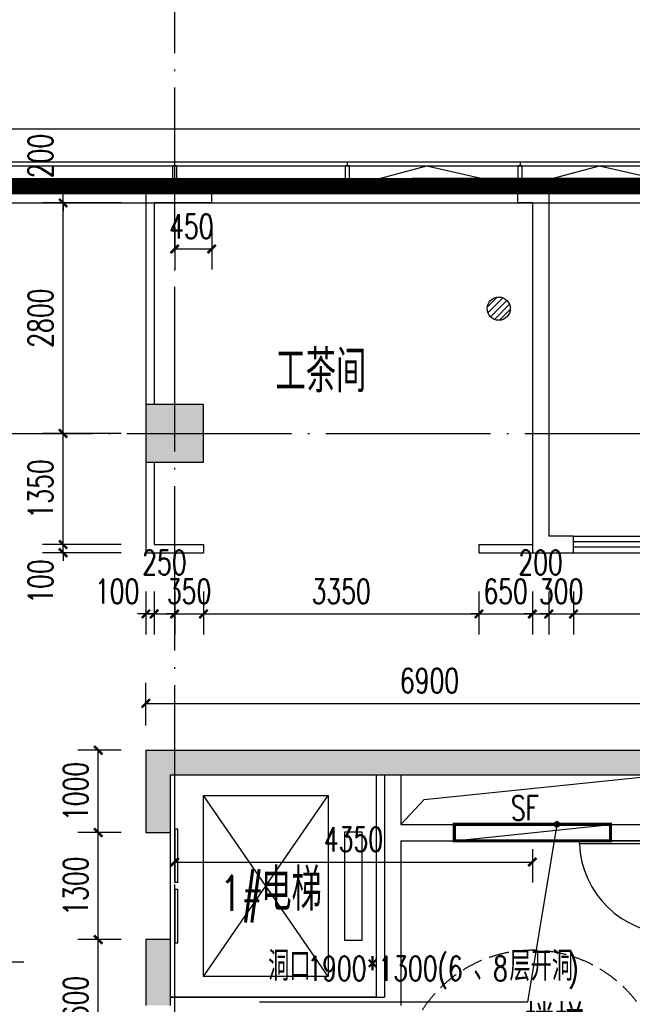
# Model space of a CAD drawing. Extents: x 797781 to 1255204, y 21234 to 1024248.
# Tile 529 of 656: x 945023 to 952474, y 580026 to 591988. Entities that reach past the tile are written whole.
import ezdxf

# ---------------------------------------------------------------- set-up
doc = ezdxf.new("R2010")
doc.units = 0
doc.header["$LTSCALE"] = 1000
doc.header["$MEASUREMENT"] = 0
doc.linetypes.add('230303生产综合楼-平面图_t8$0$DASH', pattern=[0.35, 0.25, -0.1])
doc.linetypes.add('230303生产综合楼-平面图_t8$0$DOTE', pattern=[2.42, 2, -0.2, 0.02, -0.2])
for name, color, linetype in [('230303生产综合楼-平面图_t8$0$3T_WOOD', 21, 'Continuous'), ('230303生产综合楼-平面图_t8$0$A-PLAN-EVTR', 2, 'Continuous'), ('230303生产综合楼-平面图_t8$0$COLUMN', 40, 'Continuous'), ('230303生产综合楼-平面图_t8$0$CURTWALL', 4, 'Continuous'), ('230303生产综合楼-平面图_t8$0$DIM_LEAD', 3, 'Continuous'), ('230303生产综合楼-平面图_t8$0$DOOR_FIRE', 4, 'Continuous'), ('230303生产综合楼-平面图_t8$0$DOTE', 1, '230303生产综合楼-平面图_t8$0$DOTE'), ('230303生产综合楼-平面图_t8$0$H-楼板留洞', 6, 'Continuous'), ('230303生产综合楼-平面图_t8$0$PUB_DIM', 3, 'Continuous'), ('230303生产综合楼-平面图_t8$0$PUB_HATCH', 8, 'Continuous'), ('230303生产综合楼-平面图_t8$0$PUB_TEXT', 7, 'Continuous'), ('230303生产综合楼-平面图_t8$0$STAIR', 2, 'Continuous'), ('230303生产综合楼-平面图_t8$0$WALL', 40, 'Continuous'), ('230303生产综合楼-平面图_t8$0$WINDOW', 4, 'Continuous'), ('230303生产综合楼-平面图_t8$0$条件', 7, 'Continuous'), ('230303生产综合楼-平面图_t8$0$板洞', 6, 'Continuous'), ('230303生产综合楼-平面图_t8$0$看线', 115, 'Continuous'), ('EQUIP_地漏', 7, 'Continuous'), ('PUB_HATCH', 8, 'Continuous')]:
    doc.layers.add(name, color=color, linetype=linetype)
doc.styles.add('230303生产综合楼-平面图_t8$0$_TCH_DIM', font='SIMPLEX', dxfattribs={"bigfont": 'GBCBIG'})
doc.styles.add('230303生产综合楼-平面图_T8$0$_TCH_DIM_T3', font='SIMPLEX', dxfattribs={"width": 0.705882, "bigfont": 'GBCBIG'})
doc.dimstyles.new('230303生产综合楼-平面图_T8$0$_TCH_ARCH&&100', dxfattribs={"dimtxt": 297.5, "dimasz": 100, "dimexe": 250, "dimexo": 300, "dimgap": 126.25, "dimtad": 1, "dimdec": 0, "dimzin": 0, "dimdsep": 46, "dimtxsty": '230303生产综合楼-平面图_T8$0$_TCH_DIM_T3', "dimblk": '230303生产综合楼-平面图_t8$0$_ArchTick', "dimcen": 0.09, "dimclrt": 7, "dimazin": 2, "dimtfac": 1, "dimtdec": 0, "dimtix": 1, "dimtmove": 2, "dimatfit": 3, "dimfxl": 1, "dimtolj": 1, "dimtzin": 0, "dimarcsym": 0})

# ---------------------------------------------------------------- blocks, each defined once
blk = doc.blocks.new('AQ6-8')
at = {"color": 2, "linetype": '230303生产综合楼-平面图_t8$0$DOTE', "ltscale": 2, "const_width": 200}
blk.add_lwpolyline([(1032471, 584888), (1091256, 584893), (1110140, 582930)], dxfattribs=at)
blk = doc.blocks.new('$TwtSys$00000141')
for p, q in [((-94.2, 7.7), (-10.1, 91.8)), ((-94.2, 7.7), (-10.1, 91.8)), ((-87.2, -35.1), (35.1, 87.2)), ((-87.2, -35.1), (35.1, 87.2)), ((-66.5, -66.5), (66.5, 66.5)), ((-66.5, -66.5), (66.5, 66.5)), ((-32.4, -87.1), (87.6, 32.9)), ((-32.4, -87.1), (87.6, 32.9)), ((11.4, -92.3), (92.3, -11.4)), ((11.4, -92.3), (92.3, -11.4))]:
    blk.add_line(p, q)
blk.add_circle((0, 0), 94)
blk.add_circle((0, 0), 94)
blk = doc.blocks.new('6FDL')
at = {"layer": 'EQUIP_地漏', "xscale": 1.5, "yscale": 1.5, "zscale": 1.5, "rotation": 180}
blk.add_blockref('$TwtSys$00000141', (1117092, 402620), dxfattribs=at)
blk = doc.blocks.new('230303生产综合楼-平面图_t8$0$_ArchTick')
at = {"color": 0, "linetype": 'ByBlock', "const_width": 0.3}
blk.add_lwpolyline([(-0.5, -0.5), (0.5, 0.5)], dxfattribs=at)
blk = doc.blocks.new('*D6477')
at = {"layer": '230303生产综合楼-平面图_t8$0$PUB_DIM', "color": 0, "lineweight": -2, "transparency": 16777216}
for p, q in [((1068534, 381737), (1068534, 381329)), ((1072884, 381737), (1072884, 381329)), ((1068534, 381579), (1072884, 381579))]:
    blk.add_line(p, q, dxfattribs=at)
at = {"layer": 'Defpoints', "color": 0, "transparency": 16777216}
for p in [(1068534, 382037), (1072884, 382037), (1072884, 381579)]:
    blk.add_point(p, dxfattribs=at)
at = {"layer": '230303生产综合楼-平面图_t8$0$PUB_DIM', "color": 0, "lineweight": -2, "transparency": 16777216, "xscale": 100, "yscale": 100, "zscale": 100, "rotation": 180}
blk.add_blockref('230303生产综合楼-平面图_t8$0$_ArchTick', (1068534, 381579), dxfattribs=at)
at = {"layer": '230303生产综合楼-平面图_t8$0$PUB_DIM', "color": 0, "lineweight": -2, "transparency": 16777216, "xscale": 100, "yscale": 100, "zscale": 100}
blk.add_blockref('230303生产综合楼-平面图_t8$0$_ArchTick', (1072884, 381579), dxfattribs=at)
at = {"layer": '230303生产综合楼-平面图_t8$0$PUB_DIM', "color": 7, "transparency": 16777216, "insert": (1070709, 381854), "char_height": 297.5, "attachment_point": 5, "style": '230303生产综合楼-平面图_T8$0$_TCH_DIM_T3'}
blk.add_mtext('\\A1;4350', dxfattribs=at)
blk = doc.blocks.new('230303生产综合楼-平面图_t8$0$6WLGJ')
at = {"layer": '230303生产综合楼-平面图_t8$0$3T_WOOD'}
for points in [[(1063941, 390087), (1063941, 390037)], [(1063941, 390087), (1063941, 390037)], [(1066041, 390087), (1066041, 390037)], [(1068141, 390087), (1068141, 390037)]]:
    blk.add_lwpolyline(points, dxfattribs=at)
for points in [[(1063916, 389787), (1063966, 389787), (1063966, 390037), (1063916, 390037)], [(1066016, 389787), (1066066, 389787), (1066066, 390037), (1066016, 390037)], [(1068116, 389787), (1068166, 389787), (1068166, 390037), (1068116, 390037)]]:
    blk.add_lwpolyline(points, close=True, dxfattribs=at)
blk = doc.blocks.new('230303生产综合楼-平面图_t8$0$$DORLIB2D$00000127')
at = {"color": 0}
for points in [[(-0.5333, 0.7949), (-0.5333, 0.6904)], [(-0.0333, 0.7949), (-0.5333, 0.7949)], [(-0.0333, 0.7949), (-0.0333, 0.6904)], [(0.5333, 0.7949), (0.0333, 0.7949)], [(0.0333, 0.7949), (0.0333, 0.6904)], [(0.5333, 0.7949), (0.5333, 0.6904)], [(-0.0333, 0.6904), (-0.5333, 0.6904)], [(0.5333, 0.6904), (0.0333, 0.6904)], [(0.5, 0.5), (-0.5, 0.5)]]:
    blk.add_lwpolyline(points, dxfattribs=at)
blk = doc.blocks.new('230303生产综合楼-平面图_t8$0$$DorLib2D$00000225')
at = {"color": 0}
for p, q in [((0.475, -0.0014), (0.475, 0.7521)), ((0.475, 0.7521), (0.5, 0.7521)), ((0.5, -0.0014), (0.5, 0.7521)), ((-0.5, 0), (-0.5, 0.252)), ((-0.475, 0.252), (-0.5, 0.252)), ((-0.475, 0), (-0.475, 0.252)), ((-0.475, 0), (-0.5, 0)), ((0.475, -0.0014), (0.5, -0.0014))]:
    blk.add_line(p, q, dxfattribs=at)
for centre, radius, start, end in [((0.5046, -0.0019), 0.7546, 92.24927, 179.72377), ((-0.5008, 0.0026), 0.2508, 359.78987, 84.09744)]:
    blk.add_arc(centre, radius, start, end, dxfattribs=at)
blk = doc.blocks.new('*D6218')
at = {"layer": '230303生产综合楼-平面图_t8$0$PUB_DIM', "color": 0, "lineweight": -2, "transparency": 16777216}
for p, q in [((773098, 188199), (773098, 188719)), ((779998, 188199), (779998, 188719)), ((773098, 188469), (779998, 188469))]:
    blk.add_line(p, q, dxfattribs=at)
at = {"layer": 'Defpoints', "color": 0, "transparency": 16777216}
for p in [(779998, 188469), (773098, 187899), (779998, 187899)]:
    blk.add_point(p, dxfattribs=at)
at = {"layer": '230303生产综合楼-平面图_t8$0$PUB_DIM', "color": 0, "lineweight": -2, "transparency": 16777216, "xscale": 100, "yscale": 100, "zscale": 100}
for p, rotation in [((773098, 188469), 180.000151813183), ((779998, 188469), 0.0001518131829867)]:
    blk.add_blockref('230303生产综合楼-平面图_t8$0$_ArchTick', p, dxfattribs=dict(at, rotation=rotation))
at = {"layer": '230303生产综合楼-平面图_t8$0$PUB_DIM', "color": 7, "transparency": 16777216, "insert": (776548, 188744), "char_height": 297.5, "attachment_point": 5, "rotation": 0.0002, "style": '230303生产综合楼-平面图_T8$0$_TCH_DIM_T3'}
blk.add_mtext('\\A1;6900', dxfattribs=at)
blk = doc.blocks.new('*D6221')
at = {"layer": '230303生产综合楼-平面图_t8$0$PUB_DIM', "color": 0, "lineweight": -2, "transparency": 16777216}
for p, q in [((772798, 187899), (772269, 187899)), ((772519, 186899), (772519, 187899)), ((772798, 186899), (772269, 186899))]:
    blk.add_line(p, q, dxfattribs=at)
at = {"layer": 'Defpoints', "color": 0, "transparency": 16777216}
for p in [(772519, 187899), (773098, 187899), (773098, 186899)]:
    blk.add_point(p, dxfattribs=at)
at = {"layer": '230303生产综合楼-平面图_t8$0$PUB_DIM', "color": 0, "lineweight": -2, "transparency": 16777216, "xscale": 100, "yscale": 100, "zscale": 100}
for p, rotation in [((772519, 187899), 90), ((772519, 186899), 270)]:
    blk.add_blockref('230303生产综合楼-平面图_t8$0$_ArchTick', p, dxfattribs=dict(at, rotation=rotation))
at = {"layer": '230303生产综合楼-平面图_t8$0$PUB_DIM', "color": 7, "transparency": 16777216, "insert": (772244, 187399), "char_height": 297.5, "attachment_point": 5, "rotation": 90, "style": '230303生产综合楼-平面图_T8$0$_TCH_DIM_T3'}
blk.add_mtext('\\A1;1000', dxfattribs=at)
blk = doc.blocks.new('*D6222')
at = {"layer": '230303生产综合楼-平面图_t8$0$PUB_DIM', "color": 0, "lineweight": -2, "transparency": 16777216}
for p, q in [((772798, 186899), (772269, 186899)), ((772519, 185599), (772519, 186899)), ((772798, 185599), (772269, 185599))]:
    blk.add_line(p, q, dxfattribs=at)
at = {"layer": 'Defpoints', "color": 0, "transparency": 16777216}
for p in [(772519, 186899), (773098, 186899), (773098, 185599)]:
    blk.add_point(p, dxfattribs=at)
at = {"layer": '230303生产综合楼-平面图_t8$0$PUB_DIM', "color": 0, "lineweight": -2, "transparency": 16777216, "xscale": 100, "yscale": 100, "zscale": 100}
for p, rotation in [((772519, 186899), 90), ((772519, 185599), 270)]:
    blk.add_blockref('230303生产综合楼-平面图_t8$0$_ArchTick', p, dxfattribs=dict(at, rotation=rotation))
at = {"layer": '230303生产综合楼-平面图_t8$0$PUB_DIM', "color": 7, "transparency": 16777216, "insert": (772244, 186249), "char_height": 297.5, "attachment_point": 5, "rotation": 90, "style": '230303生产综合楼-平面图_T8$0$_TCH_DIM_T3'}
blk.add_mtext('\\A1;1300', dxfattribs=at)
blk = doc.blocks.new('*D6223')
at = {"layer": '230303生产综合楼-平面图_t8$0$PUB_DIM', "color": 0, "lineweight": -2, "transparency": 16777216}
for p, q in [((772798, 185599), (772269, 185599)), ((772519, 183999), (772519, 185599)), ((772798, 183999), (772269, 183999))]:
    blk.add_line(p, q, dxfattribs=at)
at = {"layer": 'Defpoints', "color": 0, "transparency": 16777216}
for p in [(772519, 185599), (773098, 185599), (773098, 183999)]:
    blk.add_point(p, dxfattribs=at)
at = {"layer": '230303生产综合楼-平面图_t8$0$PUB_DIM', "color": 0, "lineweight": -2, "transparency": 16777216, "xscale": 100, "yscale": 100, "zscale": 100}
for p, rotation in [((772519, 185599), 90), ((772519, 183999), 270)]:
    blk.add_blockref('230303生产综合楼-平面图_t8$0$_ArchTick', p, dxfattribs=dict(at, rotation=rotation))
at = {"layer": '230303生产综合楼-平面图_t8$0$PUB_DIM', "color": 7, "transparency": 16777216, "insert": (772244, 184799), "char_height": 297.5, "attachment_point": 5, "rotation": 90, "style": '230303生产综合楼-平面图_T8$0$_TCH_DIM_T3'}
blk.add_mtext('\\A1;1600', dxfattribs=at)
blk = doc.blocks.new('230303生产综合楼-平面图_t8$0$WSJ-1')
at = {"layer": '230303生产综合楼-平面图_t8$0$DIM_LEAD'}
blk.add_line((769587.9, 185328.7), (771614.7, 185328.7), dxfattribs=at)
at = {"layer": '230303生产综合楼-平面图_t8$0$PUB_TEXT', "style": '230303生产综合楼-平面图_t8$0$_TCH_DIM'}
blk.add_text('洞顶距地', height=357.45, dxfattribs=at).set_placement((769636.5, 184873.7))
blk = doc.blocks.new('*D4942')
at = {"layer": '230303生产综合楼-平面图_t8$0$PUB_DIM', "color": 0, "lineweight": -2, "transparency": 16777216}
for p, q in [((946908, 589462), (946908, 588952)), ((947358, 589462), (947358, 588952)), ((946908, 589202), (947358, 589202))]:
    blk.add_line(p, q, dxfattribs=at)
at = {"layer": 'Defpoints', "color": 0, "transparency": 16777216}
for p in [(946908, 589762), (947358, 589762), (947358, 589202)]:
    blk.add_point(p, dxfattribs=at)
at = {"layer": '230303生产综合楼-平面图_t8$0$PUB_DIM', "color": 0, "lineweight": -2, "transparency": 16777216, "xscale": 100, "yscale": 100, "zscale": 100, "rotation": 180}
blk.add_blockref('230303生产综合楼-平面图_t8$0$_ArchTick', (946908, 589202), dxfattribs=at)
at = {"layer": '230303生产综合楼-平面图_t8$0$PUB_DIM', "color": 0, "lineweight": -2, "transparency": 16777216, "xscale": 100, "yscale": 100, "zscale": 100}
blk.add_blockref('230303生产综合楼-平面图_t8$0$_ArchTick', (947358, 589202), dxfattribs=at)
at = {"layer": '230303生产综合楼-平面图_t8$0$PUB_DIM', "color": 7, "transparency": 16777216, "insert": (947111, 589477), "char_height": 297.5, "attachment_point": 5, "style": '230303生产综合楼-平面图_T8$0$_TCH_DIM_T3'}
blk.add_mtext('\\A1;450', dxfattribs=at)
blk = doc.blocks.new('*D5023')
at = {"layer": '230303生产综合楼-平面图_t8$0$PUB_DIM', "color": 0, "lineweight": -2, "transparency": 16777216}
for p, q in [((945551, 585612), (945551, 585712)), ((946258, 585612), (945301, 585612)), ((945551, 585512), (945551, 585612)), ((946258, 585512), (945301, 585512)), ((945551, 585512), (945551, 585412))]:
    blk.add_line(p, q, dxfattribs=at)
at = {"layer": 'Defpoints', "color": 0, "transparency": 16777216}
for p in [(945551, 585612), (946558, 585612), (946558, 585512)]:
    blk.add_point(p, dxfattribs=at)
at = {"layer": '230303生产综合楼-平面图_t8$0$PUB_DIM', "color": 0, "lineweight": -2, "transparency": 16777216, "xscale": 100, "yscale": 100, "zscale": 100}
for p, rotation in [((945551, 585612), 269.9998820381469), ((945551, 585512), 89.99988203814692)]:
    blk.add_blockref('230303生产综合楼-平面图_t8$0$_ArchTick', p, dxfattribs=dict(at, rotation=rotation))
at = {"layer": '230303生产综合楼-平面图_t8$0$PUB_DIM', "color": 7, "transparency": 16777216, "insert": (945276, 585162), "char_height": 297.5, "attachment_point": 5, "rotation": 89.9999, "style": '230303生产综合楼-平面图_T8$0$_TCH_DIM_T3'}
blk.add_mtext('\\A1;100', dxfattribs=at)
blk = doc.blocks.new('*D5024')
at = {"layer": '230303生产综合楼-平面图_t8$0$PUB_DIM', "color": 0, "lineweight": -2, "transparency": 16777216}
for p, q in [((946258, 586962), (945301, 586962)), ((945551, 585612), (945551, 586962)), ((946258, 585612), (945301, 585612))]:
    blk.add_line(p, q, dxfattribs=at)
at = {"layer": 'Defpoints', "color": 0, "transparency": 16777216}
for p in [(945551, 586962), (946558, 586962), (946558, 585612)]:
    blk.add_point(p, dxfattribs=at)
at = {"layer": '230303生产综合楼-平面图_t8$0$PUB_DIM', "color": 0, "lineweight": -2, "transparency": 16777216, "xscale": 100, "yscale": 100, "zscale": 100}
for p, rotation in [((945551, 586962), 89.99988203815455), ((945551, 585612), 269.9998820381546)]:
    blk.add_blockref('230303生产综合楼-平面图_t8$0$_ArchTick', p, dxfattribs=dict(at, rotation=rotation))
at = {"layer": '230303生产综合楼-平面图_t8$0$PUB_DIM', "color": 7, "transparency": 16777216, "insert": (945276, 586287), "char_height": 297.5, "attachment_point": 5, "rotation": 89.9999, "style": '230303生产综合楼-平面图_T8$0$_TCH_DIM_T3'}
blk.add_mtext('\\A1;1350', dxfattribs=at)
blk = doc.blocks.new('*D5025')
at = {"layer": '230303生产综合楼-平面图_t8$0$PUB_DIM', "color": 0, "lineweight": -2, "transparency": 16777216}
for p, q in [((946258, 589762), (945301, 589762)), ((945551, 586962), (945551, 589762)), ((946258, 586962), (945301, 586962))]:
    blk.add_line(p, q, dxfattribs=at)
at = {"layer": 'Defpoints', "color": 0, "transparency": 16777216}
for p in [(945551, 589762), (946558, 589762), (946558, 586962)]:
    blk.add_point(p, dxfattribs=at)
at = {"layer": '230303生产综合楼-平面图_t8$0$PUB_DIM', "color": 0, "lineweight": -2, "transparency": 16777216, "xscale": 100, "yscale": 100, "zscale": 100}
for p, rotation in [((945551, 589762), 89.99988203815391), ((945551, 586962), 269.9998820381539)]:
    blk.add_blockref('230303生产综合楼-平面图_t8$0$_ArchTick', p, dxfattribs=dict(at, rotation=rotation))
at = {"layer": '230303生产综合楼-平面图_t8$0$PUB_DIM', "color": 7, "transparency": 16777216, "insert": (945276, 588362), "char_height": 297.5, "attachment_point": 5, "rotation": 89.9999, "style": '230303生产综合楼-平面图_T8$0$_TCH_DIM_T3'}
blk.add_mtext('\\A1;2800', dxfattribs=at)
blk = doc.blocks.new('*D5026')
at = {"layer": '230303生产综合楼-平面图_t8$0$PUB_DIM', "color": 0, "lineweight": -2, "transparency": 16777216}
for p, q in [((946258, 589962), (945301, 589962)), ((945551, 589962), (945551, 590062)), ((945551, 589762), (945551, 589962)), ((946258, 589762), (945301, 589762)), ((945551, 589762), (945551, 589662))]:
    blk.add_line(p, q, dxfattribs=at)
at = {"layer": 'Defpoints', "color": 0, "transparency": 16777216}
for p in [(945551, 589962), (946558, 589962), (946558, 589762)]:
    blk.add_point(p, dxfattribs=at)
at = {"layer": '230303生产综合楼-平面图_t8$0$PUB_DIM', "color": 0, "lineweight": -2, "transparency": 16777216, "xscale": 100, "yscale": 100, "zscale": 100}
for p, rotation in [((945551, 589962), 269.9998820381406), ((945551, 589762), 89.99988203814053)]:
    blk.add_blockref('230303生产综合楼-平面图_t8$0$_ArchTick', p, dxfattribs=dict(at, rotation=rotation))
at = {"layer": '230303生产综合楼-平面图_t8$0$PUB_DIM', "color": 7, "transparency": 16777216, "insert": (945276, 590332), "char_height": 297.5, "attachment_point": 5, "rotation": 89.9999, "style": '230303生产综合楼-平面图_T8$0$_TCH_DIM_T3'}
blk.add_mtext('\\A1;200', dxfattribs=at)
blk = doc.blocks.new('*D5033')
at = {"layer": '230303生产综合楼-平面图_t8$0$PUB_DIM', "color": 0, "lineweight": -2, "transparency": 16777216}
for p, q in [((946558, 585041), (946558, 584518)), ((946658, 585041), (946658, 584518)), ((946558, 584768), (946458, 584768)), ((946558, 584768), (946658, 584768)), ((946658, 584768), (946758, 584768))]:
    blk.add_line(p, q, dxfattribs=at)
at = {"layer": 'Defpoints', "color": 0, "transparency": 16777216}
for p in [(946558, 585341), (946658, 585341), (946658, 584768)]:
    blk.add_point(p, dxfattribs=at)
at = {"layer": '230303生产综合楼-平面图_t8$0$PUB_DIM', "color": 0, "lineweight": -2, "transparency": 16777216, "xscale": 100, "yscale": 100, "zscale": 100}
blk.add_blockref('230303生产综合楼-平面图_t8$0$_ArchTick', (946558, 584768), dxfattribs=at)
at = {"layer": '230303生产综合楼-平面图_t8$0$PUB_DIM', "color": 0, "lineweight": -2, "transparency": 16777216, "xscale": 100, "yscale": 100, "zscale": 100, "rotation": 180}
blk.add_blockref('230303生产综合楼-平面图_t8$0$_ArchTick', (946658, 584768), dxfattribs=at)
at = {"layer": '230303生产综合楼-平面图_t8$0$PUB_DIM', "color": 7, "transparency": 16777216, "insert": (946208, 585043), "char_height": 297.5, "attachment_point": 5, "style": '230303生产综合楼-平面图_T8$0$_TCH_DIM_T3'}
blk.add_mtext('\\A1;100', dxfattribs=at)
blk = doc.blocks.new('*D5034')
at = {"layer": '230303生产综合楼-平面图_t8$0$PUB_DIM', "color": 0, "lineweight": -2, "transparency": 16777216}
for p, q in [((946658, 585041), (946658, 584518)), ((946908, 585041), (946908, 584518)), ((946658, 584768), (946558, 584768)), ((946658, 584768), (946908, 584768)), ((946908, 584768), (947008, 584768))]:
    blk.add_line(p, q, dxfattribs=at)
at = {"layer": 'Defpoints', "color": 0, "transparency": 16777216}
for p in [(946658, 585341), (946908, 585341), (946908, 584768)]:
    blk.add_point(p, dxfattribs=at)
at = {"layer": '230303生产综合楼-平面图_t8$0$PUB_DIM', "color": 0, "lineweight": -2, "transparency": 16777216, "xscale": 100, "yscale": 100, "zscale": 100}
blk.add_blockref('230303生产综合楼-平面图_t8$0$_ArchTick', (946658, 584768), dxfattribs=at)
at = {"layer": '230303生产综合楼-平面图_t8$0$PUB_DIM', "color": 0, "lineweight": -2, "transparency": 16777216, "xscale": 100, "yscale": 100, "zscale": 100, "rotation": 180}
blk.add_blockref('230303生产综合楼-平面图_t8$0$_ArchTick', (946908, 584768), dxfattribs=at)
at = {"layer": '230303生产综合楼-平面图_t8$0$PUB_DIM', "color": 7, "transparency": 16777216, "insert": (946783, 585393), "char_height": 297.5, "attachment_point": 5, "style": '230303生产综合楼-平面图_T8$0$_TCH_DIM_T3'}
blk.add_mtext('\\A1;250', dxfattribs=at)
blk = doc.blocks.new('*D5035')
at = {"layer": '230303生产综合楼-平面图_t8$0$PUB_DIM', "color": 0, "lineweight": -2, "transparency": 16777216}
for p, q in [((946908, 585041), (946908, 584518)), ((947258, 585041), (947258, 584518)), ((946908, 584768), (946808, 584768)), ((946908, 584768), (947258, 584768)), ((947258, 584768), (947358, 584768))]:
    blk.add_line(p, q, dxfattribs=at)
at = {"layer": 'Defpoints', "color": 0, "transparency": 16777216}
for p in [(946908, 585341), (947258, 585341), (947258, 584768)]:
    blk.add_point(p, dxfattribs=at)
at = {"layer": '230303生产综合楼-平面图_t8$0$PUB_DIM', "color": 0, "lineweight": -2, "transparency": 16777216, "xscale": 100, "yscale": 100, "zscale": 100}
blk.add_blockref('230303生产综合楼-平面图_t8$0$_ArchTick', (946908, 584768), dxfattribs=at)
at = {"layer": '230303生产综合楼-平面图_t8$0$PUB_DIM', "color": 0, "lineweight": -2, "transparency": 16777216, "xscale": 100, "yscale": 100, "zscale": 100, "rotation": 180}
blk.add_blockref('230303生产综合楼-平面图_t8$0$_ArchTick', (947258, 584768), dxfattribs=at)
at = {"layer": '230303生产综合楼-平面图_t8$0$PUB_DIM', "color": 7, "transparency": 16777216, "insert": (947083, 585043), "char_height": 297.5, "attachment_point": 5, "style": '230303生产综合楼-平面图_T8$0$_TCH_DIM_T3'}
blk.add_mtext('\\A1;350', dxfattribs=at)
blk = doc.blocks.new('*D5036')
at = {"layer": '230303生产综合楼-平面图_t8$0$PUB_DIM', "color": 0, "lineweight": -2, "transparency": 16777216}
for p, q in [((947258, 585041), (947258, 584518)), ((950608, 585041), (950608, 584518)), ((947258, 584768), (950608, 584768))]:
    blk.add_line(p, q, dxfattribs=at)
at = {"layer": 'Defpoints', "color": 0, "transparency": 16777216}
for p in [(947258, 585341), (950608, 585341), (950608, 584768)]:
    blk.add_point(p, dxfattribs=at)
at = {"layer": '230303生产综合楼-平面图_t8$0$PUB_DIM', "color": 0, "lineweight": -2, "transparency": 16777216, "xscale": 100, "yscale": 100, "zscale": 100, "rotation": 180}
blk.add_blockref('230303生产综合楼-平面图_t8$0$_ArchTick', (947258, 584768), dxfattribs=at)
at = {"layer": '230303生产综合楼-平面图_t8$0$PUB_DIM', "color": 0, "lineweight": -2, "transparency": 16777216, "xscale": 100, "yscale": 100, "zscale": 100}
blk.add_blockref('230303生产综合楼-平面图_t8$0$_ArchTick', (950608, 584768), dxfattribs=at)
at = {"layer": '230303生产综合楼-平面图_t8$0$PUB_DIM', "color": 7, "transparency": 16777216, "insert": (948933, 585043), "char_height": 297.5, "attachment_point": 5, "style": '230303生产综合楼-平面图_T8$0$_TCH_DIM_T3'}
blk.add_mtext('\\A1;3350', dxfattribs=at)
blk = doc.blocks.new('*D5037')
at = {"layer": '230303生产综合楼-平面图_t8$0$PUB_DIM', "color": 0, "lineweight": -2, "transparency": 16777216}
for p, q in [((950608, 585041), (950608, 584518)), ((951258, 585041), (951258, 584518)), ((950608, 584768), (950508, 584768)), ((950608, 584768), (951258, 584768)), ((951258, 584768), (951358, 584768))]:
    blk.add_line(p, q, dxfattribs=at)
at = {"layer": 'Defpoints', "color": 0, "transparency": 16777216}
for p in [(950608, 585341), (951258, 585341), (951258, 584768)]:
    blk.add_point(p, dxfattribs=at)
at = {"layer": '230303生产综合楼-平面图_t8$0$PUB_DIM', "color": 0, "lineweight": -2, "transparency": 16777216, "xscale": 100, "yscale": 100, "zscale": 100}
blk.add_blockref('230303生产综合楼-平面图_t8$0$_ArchTick', (950608, 584768), dxfattribs=at)
at = {"layer": '230303生产综合楼-平面图_t8$0$PUB_DIM', "color": 0, "lineweight": -2, "transparency": 16777216, "xscale": 100, "yscale": 100, "zscale": 100, "rotation": 180}
blk.add_blockref('230303生产综合楼-平面图_t8$0$_ArchTick', (951258, 584768), dxfattribs=at)
at = {"layer": '230303生产综合楼-平面图_t8$0$PUB_DIM', "color": 7, "transparency": 16777216, "insert": (950933, 585043), "char_height": 297.5, "attachment_point": 5, "style": '230303生产综合楼-平面图_T8$0$_TCH_DIM_T3'}
blk.add_mtext('\\A1;650', dxfattribs=at)
blk = doc.blocks.new('*D5038')
at = {"layer": '230303生产综合楼-平面图_t8$0$PUB_DIM', "color": 0, "lineweight": -2, "transparency": 16777216}
for p, q in [((951258, 585041), (951258, 584518)), ((951458, 585041), (951458, 584518)), ((951258, 584768), (951158, 584768)), ((951258, 584768), (951458, 584768)), ((951458, 584768), (951558, 584768))]:
    blk.add_line(p, q, dxfattribs=at)
at = {"layer": 'Defpoints', "color": 0, "transparency": 16777216}
for p in [(951258, 585341), (951458, 585341), (951458, 584768)]:
    blk.add_point(p, dxfattribs=at)
at = {"layer": '230303生产综合楼-平面图_t8$0$PUB_DIM', "color": 0, "lineweight": -2, "transparency": 16777216, "xscale": 100, "yscale": 100, "zscale": 100}
blk.add_blockref('230303生产综合楼-平面图_t8$0$_ArchTick', (951258, 584768), dxfattribs=at)
at = {"layer": '230303生产综合楼-平面图_t8$0$PUB_DIM', "color": 0, "lineweight": -2, "transparency": 16777216, "xscale": 100, "yscale": 100, "zscale": 100, "rotation": 180}
blk.add_blockref('230303生产综合楼-平面图_t8$0$_ArchTick', (951458, 584768), dxfattribs=at)
at = {"layer": '230303生产综合楼-平面图_t8$0$PUB_DIM', "color": 7, "transparency": 16777216, "insert": (951358, 585393), "char_height": 297.5, "attachment_point": 5, "style": '230303生产综合楼-平面图_T8$0$_TCH_DIM_T3'}
blk.add_mtext('\\A1;200', dxfattribs=at)
blk = doc.blocks.new('*D5039')
at = {"layer": '230303生产综合楼-平面图_t8$0$PUB_DIM', "color": 0, "lineweight": -2, "transparency": 16777216}
for p, q in [((951458, 585041), (951458, 584518)), ((951758, 585041), (951758, 584518)), ((951458, 584768), (951358, 584768)), ((951458, 584768), (951758, 584768)), ((951758, 584768), (951858, 584768))]:
    blk.add_line(p, q, dxfattribs=at)
at = {"layer": 'Defpoints', "color": 0, "transparency": 16777216}
for p in [(951458, 585341), (951758, 585341), (951758, 584768)]:
    blk.add_point(p, dxfattribs=at)
at = {"layer": '230303生产综合楼-平面图_t8$0$PUB_DIM', "color": 0, "lineweight": -2, "transparency": 16777216, "xscale": 100, "yscale": 100, "zscale": 100}
blk.add_blockref('230303生产综合楼-平面图_t8$0$_ArchTick', (951458, 584768), dxfattribs=at)
at = {"layer": '230303生产综合楼-平面图_t8$0$PUB_DIM', "color": 0, "lineweight": -2, "transparency": 16777216, "xscale": 100, "yscale": 100, "zscale": 100, "rotation": 180}
blk.add_blockref('230303生产综合楼-平面图_t8$0$_ArchTick', (951758, 584768), dxfattribs=at)
at = {"layer": '230303生产综合楼-平面图_t8$0$PUB_DIM', "color": 7, "transparency": 16777216, "insert": (951608, 585043), "char_height": 297.5, "attachment_point": 5, "style": '230303生产综合楼-平面图_T8$0$_TCH_DIM_T3'}
blk.add_mtext('\\A1;300', dxfattribs=at)
blk = doc.blocks.new('*D5040')
at = {"layer": '230303生产综合楼-平面图_t8$0$PUB_DIM', "color": 0, "lineweight": -2, "transparency": 16777216}
for p, q in [((951758, 585041), (951758, 584518)), ((954858, 585041), (954858, 584518)), ((951758, 584768), (954858, 584768))]:
    blk.add_line(p, q, dxfattribs=at)
at = {"layer": 'Defpoints', "color": 0, "transparency": 16777216}
for p in [(951758, 585341), (954858, 585341), (954858, 584768)]:
    blk.add_point(p, dxfattribs=at)
at = {"layer": '230303生产综合楼-平面图_t8$0$PUB_DIM', "color": 0, "lineweight": -2, "transparency": 16777216, "xscale": 100, "yscale": 100, "zscale": 100, "rotation": 180}
blk.add_blockref('230303生产综合楼-平面图_t8$0$_ArchTick', (951758, 584768), dxfattribs=at)
at = {"layer": '230303生产综合楼-平面图_t8$0$PUB_DIM', "color": 0, "lineweight": -2, "transparency": 16777216, "xscale": 100, "yscale": 100, "zscale": 100}
blk.add_blockref('230303生产综合楼-平面图_t8$0$_ArchTick', (954858, 584768), dxfattribs=at)
at = {"layer": '230303生产综合楼-平面图_t8$0$PUB_DIM', "color": 7, "transparency": 16777216, "insert": (953308, 585043), "char_height": 297.5, "attachment_point": 5, "style": '230303生产综合楼-平面图_T8$0$_TCH_DIM_T3'}
blk.add_mtext('\\A1;3100', dxfattribs=at)
blk = doc.blocks.new('230303生产综合楼-平面图_t8$0$$WINLIB2D$00000001')
at = {"color": 0}
for points in [[(-0.5, 0.5), (-0.5, -0.5)], [(-0.5, 0.5), (0.5, 0.5)], [(0.5, -0.5), (0.5, 0.5)], [(0.5, 0.1667), (-0.5, 0.1667)], [(0.5, -0.1667), (-0.5, -0.1667)], [(-0.5, -0.5), (0.5, -0.5)]]:
    blk.add_lwpolyline(points, dxfattribs=at)
blk = doc.blocks.new('_FZH')
blk.add_lwpolyline([(-0.5, -0.5), (0.5, -0.5), (0.5, 0.5), (-0.5, 0.5)], close=True)
at = {"layer": 'PUB_HATCH'}
blk.add_solid([(-0.5, -0.5), (0.5, -0.5), (-0.5, 0.5), (0.5, 0.5)], dxfattribs=at)
blk = doc.blocks.new('230303生产综合楼-平面图_t8$0$6-8FND')
at = {"layer": '230303生产综合楼-平面图_t8$0$DIM_LEAD'}
for p, q in [((1073183.5, 382036.8), (1072825, 379876)), ((1072825, 379876), (1069566.4, 379876))]:
    blk.add_line(p, q, dxfattribs=at)
at = {"layer": '230303生产综合楼-平面图_t8$0$DIM_LEAD', "const_width": 40}
blk.add_lwpolyline([(1073186.8, 382056.6, 1), (1073180.2, 382017.1, 1)], format="xyb", close=True, dxfattribs=at)
at = {"layer": '230303生产综合楼-平面图_t8$0$条件', "color": 1, "const_width": 40}
blk.add_lwpolyline([(1073834.4, 381836.8), (1071934.4, 381836.8), (1071934.4, 382036.8), (1073834.4, 382036.8)], close=True, dxfattribs=at)
at = {"layer": '230303生产综合楼-平面图_t8$0$条件', "color": 1}
blk.add_lwpolyline([(1071934.4, 381836.8), (1073834.4, 382036.8)], dxfattribs=at)
at = {"layer": '230303生产综合楼-平面图_t8$0$PUB_TEXT', "style": '230303生产综合楼-平面图_t8$0$_TCH_DIM'}
for s, height, p in [('洞口', 357.45, (1069671.4, 380136.8)), ('层开洞', 357.45, (1072606.3, 380136.8)), ('、', 357.4, (1072168, 380136.8))]:
    blk.add_text(s, height=height, dxfattribs=at).set_placement(p)
at = {"layer": '230303生产综合楼-平面图_t8$0$PUB_TEXT', "style": '230303生产综合楼-平面图_t8$0$_TCH_DIM', "width": 0.705882}
for s, p in [('1900*1300(6', (1070148, 380136.8)), ('8', (1072406.3, 380136.8)), (')', (1073321.2, 380136.8))]:
    blk.add_text(s, height=297.5, dxfattribs=at).set_placement(p)
at = {"layer": '230303生产综合楼-平面图_t8$0$PUB_DIM'}
dim = blk.add_aligned_dim(p1=(1068534.4, 382036.8), p2=(1072884.1, 382036.8), distance=-457.8, dimstyle='230303生产综合楼-平面图_T8$0$_TCH_ARCH&&100', dxfattribs=at)
dim.commit()
dim.dimension.update_dxf_attribs({"geometry": '*D6477', "text_midpoint": (1070709.2, 381854)})
blk = doc.blocks.new('230303生产综合楼-平面图_t8$0$HXT-1')
at = {"layer": '230303生产综合楼-平面图_t8$0$PUB_HATCH'}
for points in [[(773098.3, 187898.9), (773098.3, 186898.9), (773398.3, 186898.9), (773398.3, 187598.9)], [(773098.3, 187898.9), (773398.3, 187598.9), (776098.3, 187598.9), (776098.3, 187898.9)], [(776098.3, 187898.9), (776098.3, 187598.9), (779498.3, 187598.9), (779498.3, 187898.9)], [(773398.3, 184798.9), (773398.3, 185598.9), (773098.3, 185598.9), (773098.3, 184798.9)]]:
    blk.add_hatch(color=256, dxfattribs=at).paths.add_polyline_path(points)
at = {"layer": '230303生产综合楼-平面图_t8$0$A-PLAN-EVTR'}
for p, q in [((773798.3, 185148.9), (773798.3, 187348.9)), ((773798.3, 187348.9), (775313.3, 187348.9)), ((775313.3, 185148.9), (773798.3, 187348.9)), ((773798.3, 185148.9), (775313.3, 187348.9)), ((775313.3, 187348.9), (775313.3, 185148.9)), ((775518.3, 185588.9), (775518.3, 186908.9)), ((775518.3, 186908.9), (775723.3, 186908.9)), ((775723.3, 186908.9), (775723.3, 185588.9)), ((775723.3, 185588.9), (775518.3, 185588.9)), ((775313.3, 185148.9), (773798.3, 185148.9))]:
    blk.add_line(p, q, dxfattribs=at)
at = {"layer": '230303生产综合楼-平面图_t8$0$H-楼板留洞'}
blk.add_lwpolyline([(773398.3, 187598.9), (775898.3, 187598.9), (775898.3, 184898.9), (773398.3, 184898.9)], close=True, dxfattribs=at)
at = {"layer": '230303生产综合楼-平面图_t8$0$STAIR', "linetype": '230303生产综合楼-平面图_t8$0$DASH'}
blk.add_arc((777798.3, 183868.9), 1600, 0, 180, dxfattribs=at)
at = {"layer": '230303生产综合楼-平面图_t8$0$WALL'}
for p, q in [((773098.3, 187898.9), (773098.3, 186898.9)), ((773098.3, 187898.9), (776098.3, 187898.9)), ((776098.3, 187898.9), (779498.3, 187898.9)), ((773398.3, 186898.9), (773398.3, 187598.9)), ((773398.3, 187598.9), (776098.3, 187598.9)), ((775998.3, 187598.9), (775998.3, 186898.9)), ((776098.3, 187598.9), (779498.3, 187598.9)), ((776198.3, 187598.9), (776198.3, 186998.9)), ((776198.3, 186998.9), (779398.3, 186998.9)), ((773098.3, 186898.9), (773398.3, 186898.9)), ((775998.3, 186898.9), (775998.3, 184898.9)), ((776198.3, 186798.9), (779398.3, 186798.9)), ((776198.3, 186798.9), (776198.3, 184798.9)), ((773398.3, 185598.9), (773098.3, 185598.9)), ((773098.3, 185598.9), (773098.3, 184798.9)), ((773398.3, 184798.9), (773398.3, 185598.9)), ((773398.3, 184898.9), (775998.3, 184898.9))]:
    blk.add_line(p, q, dxfattribs=at)
at = {"layer": '230303生产综合楼-平面图_t8$0$板洞'}
blk.add_lwpolyline([(776198.3, 186998.9), (776482.4, 187298.9), (779398.3, 187598.9)], dxfattribs=at)
at = {"layer": '230303生产综合楼-平面图_t8$0$DOOR_FIRE', "xscale": -1500, "yscale": -1500, "zscale": 200, "rotation": 270.0000000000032}
blk.add_blockref('230303生产综合楼-平面图_t8$0$$DorLib2D$00000225', (779498.3, 186048.9), dxfattribs=at)
at = {"layer": '230303生产综合楼-平面图_t8$0$WINDOW', "xscale": 1300, "yscale": 300, "zscale": 300, "rotation": 270}
blk.add_blockref('230303生产综合楼-平面图_t8$0$$DORLIB2D$00000127', (773248.3, 186248.9), dxfattribs=at)
at = {"layer": '230303生产综合楼-平面图_t8$0$PUB_TEXT', "style": '230303生产综合楼-平面图_t8$0$_TCH_DIM', "width": 0.705882}
for s, height, p in [('SF', 297.5, (777536, 187049.6)), ('1#', 425, (774001.9, 185950.1))]:
    blk.add_text(s, height=height, dxfattribs=at).set_placement(p)
at = {"layer": '230303生产综合楼-平面图_t8$0$PUB_TEXT', "style": '230303生产综合楼-平面图_t8$0$_TCH_DIM'}
for s, p in [('电梯', (774501.9, 185950.1)), ('楼梯', (777703.6, 184290.5))]:
    blk.add_text(s, height=510.64, dxfattribs=at).set_placement(p)
at = {"layer": '230303生产综合楼-平面图_t8$0$PUB_DIM'}
for p1, p2, distance, picture, middle in [((773098.3, 187898.9), (779998.3, 187898.9), 570, '*D6218', (776548.3, 188743.9)), ((773098.3, 186898.9), (773098.3, 187898.9), 578.8, '*D6221', (772244.5, 187398.9)), ((773098.3, 185598.9), (773098.3, 186898.9), 578.8, '*D6222', (772244.5, 186248.9)), ((773098.3, 183998.9), (773098.3, 185598.9), 578.8, '*D6223', (772244.5, 184798.9))]:
    dim = blk.add_aligned_dim(p1=p1, p2=p2, distance=distance, dimstyle='230303生产综合楼-平面图_T8$0$_TCH_ARCH&&100', dxfattribs=at)
    dim.commit()
    dim.dimension.update_dxf_attribs({"geometry": picture, "text_midpoint": middle})

msp = doc.modelspace()

# ---------------------------------------------------------------- linework, layer by layer
at = {"layer": '230303生产综合楼-平面图_t8$0$CURTWALL'}
for points in [[(895858, 590262.2), (963708, 590262.2), (989558, 587582.3), (989558, 566862.2), (895858, 566862.2)], [(895908, 590212.2), (963705.4, 590212.2), (989508, 587537.2), (989508, 566912.2), (895908, 566912.2)], [(896158, 589962.2), (963692.5, 589962.2), (989258, 587311.8), (989258, 567162.2), (896158, 567162.2)]]:
    msp.add_lwpolyline(points, close=True, dxfattribs=at)
for points in [[(949033, 589962.2), (949974.8, 590212.2), (951083, 589962.2)], [(951133, 589962.2), (952074.8, 590212.2), (953183, 589962.2)]]:
    msp.add_lwpolyline(points, dxfattribs=at)
at = {"layer": '230303生产综合楼-平面图_t8$0$DOTE'}
for p, q in [((946908, 564962.2), (946908, 592962.2)), ((895508, 586962.2), (989908, 586962.2))]:
    msp.add_line(p, q, dxfattribs=at)
at = {"layer": '230303生产综合楼-平面图_t8$0$PUB_HATCH', "color": 8}
msp.add_lwpolyline([(896358, 576462.2), (896358, 589762.2), (963682.2, 589762.2), (989058, 587131.4), (989058, 567362.2), (896358, 567362.2), (896358, 573462.2)], dxfattribs=at)
at = {"layer": '230303生产综合楼-平面图_t8$0$WALL'}
for p, q in [((946558, 589962.2), (946558, 587312.2)), ((947358, 589962.2), (946558, 589962.2)), ((947358, 589762.2), (947358, 589962.2)), ((951458, 589962.2), (951083, 589962.2)), ((951083, 589762.2), (951083, 589962.2)), ((951458, 589962.2), (951458, 585712.2)), ((946658, 589762.2), (946658, 587312.2)), ((947358, 589762.2), (946658, 589762.2)), ((951258, 589762.2), (951083, 589762.2)), ((951258, 589762.2), (951258, 585512.2)), ((946558, 586612.2), (946558, 585512.2)), ((946658, 586612.2), (946658, 585612.2)), ((951758, 585712.2), (951458, 585712.2)), ((951758, 585512.2), (951758, 585712.2)), ((946658, 585612.2), (947258, 585612.2)), ((947258, 585612.2), (947258, 585512.2)), ((950608, 585612.2), (951258, 585612.2)), ((950608, 585612.2), (950608, 585512.2)), ((951258, 585612.2), (951258, 585512.2)), ((946558, 585512.2), (947258, 585512.2)), ((950608, 585512.2), (951258, 585512.2)), ((951258, 585512.2), (951758, 585512.2))]:
    msp.add_line(p, q, dxfattribs=at)
at = {"layer": '230303生产综合楼-平面图_t8$0$看线'}
msp.add_lwpolyline([(895458, 569181.9), (895458, 593389.6), (921394.7, 590662.2), (989958, 590662.2), (989958, 566462.2), (921321.3, 566462.2)], dxfattribs=at)
msp.add_lwpolyline([(895458, 590662.2), (964094.7, 590662.2), (989958, 587942.4), (989958, 566462.2), (895458, 566462.2)], close=True, dxfattribs=at)

# ---------------------------------------------------------------- block references
for name, p in [('AQ6-8', (-127563.3, 5074.6)), ('230303生产综合楼-平面图_t8$0$6WLGJ', (-117033.3, 200175.3)), ('6FDL', (-166243.3, 185857.2)), ('230303生产综合楼-平面图_t8$0$6-8FND', (-121626.4, 200175.3))]:
    msp.add_blockref(name, p)
at = {"layer": '230303生产综合楼-平面图_t8$0$COLUMN', "xscale": 700, "yscale": 700, "zscale": 700}
msp.add_blockref('_FZH', (946908, 586962.2), dxfattribs=at)
at = {"layer": '230303生产综合楼-平面图_t8$0$STAIR'}
msp.add_blockref('230303生产综合楼-平面图_t8$0$WSJ-1', (173459.7, 395213.2), dxfattribs=at)
at = {"layer": '230303生产综合楼-平面图_t8$0$WINDOW', "xscale": 3100, "yscale": -200, "zscale": 200, "rotation": 1.8151e-12}
msp.add_blockref('230303生产综合楼-平面图_t8$0$$WINLIB2D$00000001', (953308, 585612.2), dxfattribs=at)
at = {"layer": '230303生产综合楼-平面图_t8$0$板洞'}
msp.add_blockref('230303生产综合楼-平面图_t8$0$HXT-1', (173459.7, 395213.2), dxfattribs=at)

# ---------------------------------------------------------------- texts
at = {"layer": '230303生产综合楼-平面图_t8$0$PUB_TEXT', "style": '230303生产综合楼-平面图_t8$0$_TCH_DIM'}
msp.add_text('工茶间', height=510.64, dxfattribs=at).set_placement((948134, 587461.1))

# ---------------------------------------------------------------- dimensions: what is measured, and where the dimension line sits
at = {"layer": '230303生产综合楼-平面图_t8$0$PUB_DIM'}
for base, p1, p2, angle, picture, middle in [((945551.1, 589962.2), (946558, 589762.2), (946558, 589962.2), 89.99988, '*D5026', (945276.1, 590332.2)), ((947358, 589201.6), (946908, 589762.2), (947358, 589762.2), 0, '*D4942', (947110.9, 589476.6)), ((945551.1, 585612.2), (946558, 585512.2), (946558, 585612.2), 89.99988, '*D5023', (945276.1, 585162.2)), ((946908, 584768), (946658, 585341.3), (946908, 585341.3), 360, '*D5034', (946783, 585393)), ((951458, 584768), (951258, 585341.3), (951458, 585341.3), 360, '*D5038', (951358, 585393)), ((946658, 584768), (946558, 585341.3), (946658, 585341.3), 0, '*D5033', (946208, 585043))]:
    dim = msp.add_linear_dim(base=base, p1=p1, p2=p2, angle=angle, dimstyle='230303生产综合楼-平面图_T8$0$_TCH_ARCH&&100', dxfattribs=at)
    dim.commit()
    dim.dimension.update_dxf_attribs({"geometry": picture, "text_midpoint": middle, "dimtype": 161})
for p1, p2, distance, picture, middle in [((946558, 586962.2), (946558, 589762.2), 1006.9, '*D5025', (945276.1, 588362.2)), ((946558, 585612.2), (946558, 586962.2), 1006.9, '*D5024', (945276.1, 586287.2)), ((946908, 585341.3), (947258, 585341.3), -573.2, '*D5035', (947083, 585043)), ((947258, 585341.3), (950608, 585341.3), -573.2, '*D5036', (948933, 585043)), ((950608, 585341.3), (951258, 585341.3), -573.2, '*D5037', (950933, 585043)), ((951458, 585341.3), (951758, 585341.3), -573.2, '*D5039', (951608, 585043)), ((951758, 585341.3), (954858, 585341.3), -573.2, '*D5040', (953308, 585043))]:
    dim = msp.add_aligned_dim(p1=p1, p2=p2, distance=distance, dimstyle='230303生产综合楼-平面图_T8$0$_TCH_ARCH&&100', dxfattribs=at)
    dim.commit()
    dim.dimension.update_dxf_attribs({"geometry": picture, "text_midpoint": middle})

doc.saveas('drawing.dxf')
